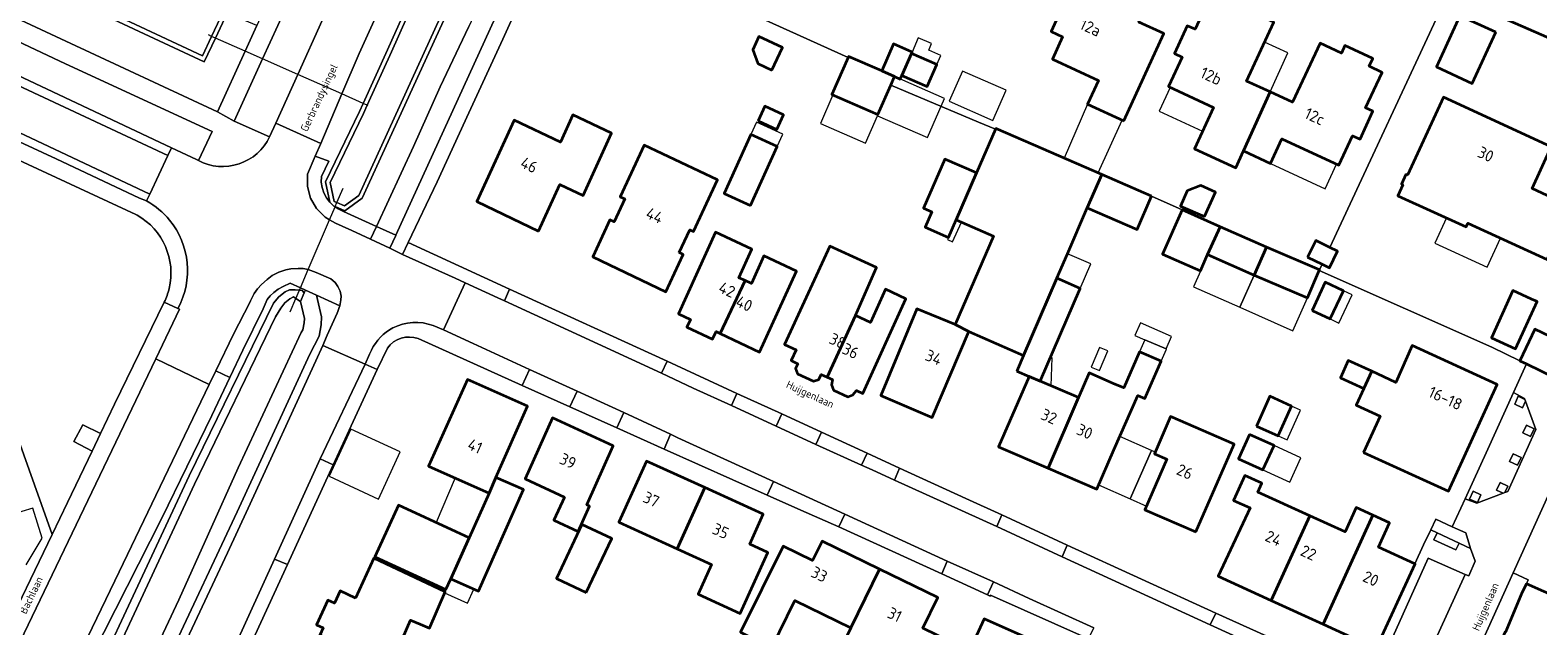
# Model space of a CAD drawing. Header units: metres. Extents: x 149984 to 156489, y 469398 to 478068.
# Tile 500 of 656: x 154006 to 154183, y 473408 to 473477. Entities that reach past the tile are written whole.
import ezdxf
from ezdxf.enums import TextEntityAlignment as Align

# ---------------------------------------------------------------- set-up
doc = ezdxf.new("R2010")
doc.units = ezdxf.units.M
doc.header["$LTSCALE"] = 0.75
for name, color, linetype, lineweight in [('B-WE-GR-BEPLANTING_CULTUUR_HEESTERS-GV', 252, 'Continuous', 18), ('B-WE-KW-KUNSTWERK_DUIKER-G', 6, 'Continuous', 18), ('B-WE-OG-BEBOUWING-GV', 6, 'Continuous', 35), ('B-WE-OG-BEBOUWING-T18', 1, 'Continuous', 18), ('B-WE-OG-BEBOUWING_LUIFEL-GV', 6, 'Continuous', 18), ('B-WE-OG-BEBOUWING_OVERBOUWING-GV', 6, 'Continuous', 18), ('B-WE-OG-TERREIN_BEGROEID-GV', 252, 'Continuous', 18), ('B-WE-OG-TERREIN_ERF-GV', 252, 'Continuous', 18), ('B-WE-OG-TERREIN_OEVER-GV', 252, 'Continuous', 18), ('B-WE-OG-TOPOGRAFIE-T18', 7, 'Continuous', 18), ('B-WE-OG-WATER-GV', 252, 'Continuous', 18), ('B-WE-OG-WATER_MEER-GV', 252, 'Continuous', 18), ('B-WE-VH-GESLOTENVERHARDING_ASFALT-GV', 252, 'Continuous', 18), ('B-WE-VH-OPENVERHARDING_BETONSTRAATSTEEN-GV', 252, 'Continuous', 18), ('B-WE-VH-OPENVERHARDING_STRAATBAKSTEEN-GV', 252, 'Continuous', 18), ('B-WE-VH-OPENVERHARDING_TEGEL-GV', 252, 'Continuous', 18)]:
    doc.layers.add(name, color=color, linetype=linetype, lineweight=lineweight)
doc.styles.add('NLCS-ISO-M500-T18', font='NLCS-ISO.ttf', dxfattribs={"height": 0.9})
doc.styles.add('NLCS-ISO-M750-T18', font='NLCS-ISO.ttf', dxfattribs={"height": 1.35})

msp = doc.modelspace()

# ---------------------------------------------------------------- linework, layer by layer
at = {"layer": 'B-WE-GR-BEPLANTING_CULTUUR_HEESTERS-GV', "flags": 128}
for points in [[(154181.549, 473434.043), (154181.481, 473434.231), (154180.703, 473434.594), (154180.28, 473433.688), (154181.185, 473433.266)], [(154182.564, 473430.809), (154181.658, 473431.232), (154181.235, 473430.326), (154182.14, 473429.904)], [(154181.02, 473427.45), (154180.114, 473427.873), (154179.691, 473426.967), (154180.596, 473426.545)], [(154178.936, 473423.251), (154179.132, 473423.325), (154179.492, 473424.094), (154178.586, 473424.517), (154178.163, 473423.611)], [(154176.333, 473423.06), (154175.427, 473423.483), (154175.004, 473422.577), (154175.909, 473422.155)], [(154175.085, 473416.792), (154174.502, 473417.067), (154173.762, 473417.416), (154173.391, 473416.615), (154170.827, 473417.813), (154171.187, 473418.629), (154170.455, 473418.974), (154169.616, 473417.232), (154168.597, 473415.012), (154168.641, 473414.992), (154164.05, 473405.097), (154164.048, 473405.098), (154162.398, 473401.502), (154166.607, 473399.603), (154168.726, 473400.682), (154169.047, 473400.839), (154169.828, 473402.457), (154169.406, 473402.645), (154165.142, 473404.546), (154170.162, 473415.673), (154174.491, 473413.752), (154174.89, 473413.575), (154175.638, 473415.299)], [(154173.981, 473396.196), (154174.429, 473395.989), (154176.115, 473400.107), (154179.175, 473407.037), (154179.221, 473407.017), (154181.17, 473411.666), (154181.648, 473412.668), (154181.865, 473413.124), (154180.12, 473413.961), (154173.133, 473398.581)]]:
    msp.add_lwpolyline(points, close=True, dxfattribs=at)
at = {"layer": 'B-WE-KW-KUNSTWERK_DUIKER-G', "flags": 128}
for points in [[(154027.655, 473476.714), (154027.286, 473476.877)], [(154028.104, 473476.515), (154027.655, 473476.714)], [(154031.585, 473474.977), (154028.104, 473476.515)], [(154033.621, 473474.077), (154031.585, 473474.977)], [(154037.744, 473472.255), (154033.621, 473474.077)], [(154042.919, 473469.968), (154037.744, 473472.255)], [(154045.413, 473468.865), (154042.919, 473469.968)], [(154045.87, 473468.663), (154045.413, 473468.865)], [(154045.993, 473468.609), (154045.87, 473468.663)], [(154042.336, 473457.256), (154043.056, 473458.938)], [(154041.482, 473455.263), (154042.124, 473456.761)], [(154042.124, 473456.761), (154042.139, 473456.797)], [(154042.139, 473456.797), (154042.336, 473457.256)], [(154038.981, 473449.425), (154041.482, 473455.263)], [(154038.064, 473447.282), (154038.981, 473449.425)], [(154036.857, 473444.465), (154037.536, 473446.05)], [(154037.536, 473446.05), (154037.945, 473447.004)], [(154037.945, 473447.004), (154038.064, 473447.282)]]:
    msp.add_lwpolyline(points, dxfattribs=at)
at = {"layer": 'B-WE-OG-BEBOUWING-GV', "flags": 128}
for points in [[(154134.496, 473466.846), (154139.168, 473477.036), (154136.259, 473478.37), (154139.031, 473484.415), (154135.958, 473485.823), (154136.375, 473486.732), (154133.157, 473488.208), (154132.741, 473487.299), (154132.304, 473487.499), (154130.379, 473483.299), (154129.015, 473483.924), (154125.973, 473477.289), (154127.336, 473476.663), (154126.128, 473474.027), (154131.518, 473471.556), (154130.251, 473468.792)], [(154191.636, 473473.349), (154194.11, 473478.928), (154184.441, 473483.216), (154183.054, 473480.092), (154179.937, 473481.476), (154178.797, 473478.909)], [(154151.645, 473470.211), (154148.884, 473471.465), (154152.052, 473478.384), (154148.337, 473480.085), (154148.743, 473480.96), (154145.51, 473482.46), (154145.097, 473481.569), (154144.761, 473481.723), (154142.846, 473477.54), (154141.938, 473477.96), (154140.433, 473474.7), (154141.341, 473474.281), (154139.748, 473470.831), (154145.013, 473468.4), (154142.779, 473463.561), (154147.6, 473461.335), (154148.509, 473463.305)], [(154178.053, 473477.207), (154173.873, 473479.128), (154171.117, 473473.131), (154175.297, 473471.21)], [(154093.282, 473472.766), (154094.511, 473475.42), (154091.77, 473476.69), (154091.045, 473475.125), (154091.629, 473473.532)], [(154107.642, 473472.005), (154108.32, 473471.71), (154108.501, 473472.125), (154109.637, 473474.725), (154109.701, 473474.872), (154107.525, 473475.822), (154106.144, 473472.66)], [(154148.509, 473463.305), (154151.669, 473461.846), (154152.994, 473464.715), (154159.666, 473461.633), (154161.264, 473465.092), (154162.172, 473464.673), (154163.681, 473467.941), (154162.813, 473468.352), (154164.761, 473472.498), (154163.235, 473473.215), (154163.651, 473474.113), (154160.388, 473475.624), (154159.98, 473474.744), (154157.483, 473475.917), (154154.247, 473469.03), (154151.645, 473470.211)], [(154107.21, 473471.017), (154107.642, 473472.005), (154106.144, 473472.66), (154102.254, 473474.358), (154102.201, 473474.237), (154100.313, 473469.913), (154105.701, 473467.56)], [(154109.637, 473474.725), (154108.501, 473472.125), (154111.465, 473470.829), (154112.602, 473473.43)], [(154167.717, 473460.455), (154167.535, 473460.539), (154167.016, 473459.413), (154167.198, 473459.33), (154166.611, 473458.058), (154174.596, 473454.407), (154174.81, 473454.87), (154184.071, 473450.597), (154186.92, 473456.772), (154182.316, 473458.896), (154184.57, 473463.781), (154171.94, 473469.608)], [(154065.951, 473453.936), (154068.45, 473459.39), (154071.17, 473458.097), (154074.502, 473465.37), (154069.985, 473467.513), (154068.524, 473464.345), (154063.104, 473466.917), (154058.719, 473457.374)], [(154091.676, 473466.815), (154093.867, 473465.823), (154094.645, 473467.541), (154092.454, 473468.533)], [(154090.756, 473456.934), (154093.906, 473463.824), (154090.823, 473465.234), (154087.673, 473458.344)], [(154117.246, 473460.725), (154114.857, 473455.261), (154119.255, 473453.339), (154114.734, 473442.997), (154116.338, 473442.162), (154122.763, 473439.385), (154126.657, 473448.403), (154127.9, 473451.28), (154130.214, 473456.638), (154131.906, 473460.555), (154123.92, 473464.006), (154119.521, 473465.929), (154119.484, 473465.844)], [(154082.431, 473451.414), (154083.663, 473454.084), (154084.117, 473453.875), (154086.903, 473459.913), (154078.319, 473463.986), (154075.529, 473457.939), (154076.046, 473457.7), (154074.805, 473455.011), (154074.289, 473455.25), (154072.291, 473450.919), (154080.87, 473446.838), (154082.884, 473451.206)], [(154114.857, 473455.261), (154117.246, 473460.725), (154113.53, 473462.349), (154111.019, 473456.604), (154112.005, 473456.172), (154111.22, 473454.376), (154113.949, 473453.183)], [(154137.75, 473458.031), (154131.906, 473460.555), (154130.214, 473456.638), (154136.058, 473454.115)], [(154143.945, 473455.617), (154145.22, 473458.485), (154143.517, 473459.243), (154141.933, 473458.634), (154141.145, 473456.862)], [(154145.771, 473454.438), (154141.35, 473456.405), (154139.049, 473451.23), (154143.471, 473449.264), (154144.319, 473451.173)], [(154087.224, 473441.945), (154090.15, 473448.132), (154089.41, 473448.471), (154090.934, 473451.809), (154086.695, 473453.788), (154082.339, 473444.256), (154083.759, 473443.584), (154083.333, 473442.68), (154086.317, 473441.268), (154086.743, 473442.172)], [(154149.754, 473448.776), (154151.205, 473452.042), (154145.771, 473454.438), (154144.319, 473451.173)], [(154156.032, 473450.881), (154157.735, 473450.038), (154158.574, 473449.623), (154159.533, 473451.56), (154158.645, 473451.999), (154156.991, 473452.818)], [(154090.15, 473448.132), (154087.224, 473441.945), (154091.841, 473439.761), (154096.175, 473449.237), (154092.343, 473451.031), (154090.891, 473447.792)], [(154099.766, 473436.832), (154103.081, 473444.042), (154105.513, 473449.67), (154100.059, 473452.175), (154094.773, 473440.667), (154096.111, 473440.053), (154095.521, 473438.784), (154096.324, 473438.415), (154096.057, 473437.833), (154096.288, 473437.21), (154098.159, 473436.349), (154098.783, 473436.58), (154099.05, 473437.161)], [(154149.754, 473448.776), (154156.026, 473446.1), (154157.398, 473449.313), (154157.429, 473449.386), (154151.205, 473452.042)], [(154121.968, 473437.545), (154123.427, 473436.914), (154124.691, 473436.373), (154129.38, 473447.227), (154126.657, 473448.403), (154122.763, 473439.385)], [(154156.54, 473444.652), (154158.667, 473443.647), (154160.228, 473446.95), (154158.101, 473447.955)], [(154103.081, 473444.042), (154099.766, 473436.832), (154100.391, 473436.545), (154100.25, 473435.928), (154100.49, 473435.3), (154102.171, 473434.527), (154102.767, 473434.771), (154103.18, 473435.263), (154103.944, 473434.912), (154108.98, 473446.012), (154106.577, 473447.128), (154104.813, 473443.238)], [(154182.263, 473445.977), (154180.075, 473446.972), (154177.548, 473441.42), (154180.379, 473440.132), (154182.906, 473445.684)], [(154114.734, 473442.997), (154110.25, 473444.844), (154106.059, 473434.674), (154112.038, 473432.124), (154116.338, 473442.162)], [(154181.66, 473438.384), (154183.335, 473437.57), (154184.424, 473437.04), (154188.693, 473435.072), (154202.981, 473428.484), (154208.764, 473425.818), (154209.67, 473425.4), (154222.103, 473419.667), (154228.423, 473416.753), (154235.833, 473413.337), (154236.095, 473413.906), (154239.935, 473412.156), (154240.701, 473414.083), (154241.233, 473416.988), (154238.144, 473418.349), (154229.063, 473422.536), (154228.071, 473420.372), (154224.65, 473421.958), (154225.067, 473422.866), (154190.467, 473438.768), (154186.214, 473440.722), (154182.625, 473442.467), (154180.891, 473438.758)], [(154162.583, 473428.003), (154172.531, 473423.497), (154178.233, 473435.996), (154168.288, 473440.554), (154166.362, 473436.231), (154163.544, 473437.524), (154162.614, 473435.499), (154161.721, 473433.553), (154164.539, 473432.26)], [(154129.202, 473434.44), (154125.648, 473426.18), (154131.323, 473423.738), (154133.349, 473428.335), (154136.15, 473434.691), (154136.968, 473434.334), (154138.876, 473438.701), (154136.341, 473439.808), (154134.491, 473435.569), (154133.264, 473436.104), (154130.442, 473437.334)], [(154163.544, 473437.524), (154160.793, 473438.787), (154159.863, 473436.762), (154162.614, 473435.499)], [(154125.648, 473426.18), (154129.202, 473434.44), (154124.691, 473436.373), (154123.427, 473436.914), (154119.814, 473428.69)], [(154060.965, 473425.114), (154064.67, 473433.458), (154057.643, 473436.582), (154053.078, 473426.421), (154060.149, 473423.276)], [(154150.03, 473431.114), (154152.574, 473429.971), (154154.138, 473433.45), (154151.594, 473434.594)], [(154068.996, 473422.81), (154067.746, 473420.094), (154070.6, 473418.781), (154071.932, 473421.739), (154071.588, 473421.899), (154074.694, 473428.792), (154067.596, 473432.096), (154064.371, 473424.939)], [(154142.943, 473418.737), (154147.417, 473429.001), (154139.986, 473432.239), (154138.082, 473427.871), (154139.545, 473427.233), (154136.963, 473421.311)], [(154149.209, 473430.13), (154147.919, 473427.285), (154150.8, 473425.979), (154152.09, 473428.825)], [(154082.178, 473416.764), (154085.429, 473423.907), (154078.582, 473427.026), (154075.338, 473419.878)], [(154057.827, 473418.046), (154055.677, 473413.252), (154058.906, 473411.804), (154064.182, 473423.685), (154060.965, 473425.114), (154060.149, 473423.276)], [(154151.753, 473410.706), (154156.277, 473420.626), (154150.215, 473423.388), (154150.682, 473424.417), (154148.671, 473425.332), (154147.343, 473422.41), (154149.294, 473421.554), (154145.536, 473413.542)], [(154082.178, 473416.764), (154086.221, 473414.924), (154084.636, 473411.442), (154089.564, 473409.198), (154092.812, 473416.336), (154090.685, 473417.304), (154092.277, 473420.787), (154085.429, 473423.907)], [(154055.677, 473413.252), (154057.827, 473418.046), (154056.314, 473418.743), (154049.565, 473421.85), (154046.783, 473415.803), (154055.092, 473411.981)], [(154156.277, 473420.626), (154151.753, 473410.706), (154157.833, 473407.933), (154163.649, 473420.682), (154161.696, 473421.571), (154160.407, 473418.744)], [(154071.527, 473411.629), (154074.518, 473417.964), (154071.031, 473419.611), (154068.039, 473413.276)], [(154163.649, 473420.682), (154157.833, 473407.933), (154164.048, 473405.098), (154164.05, 473405.097), (154168.641, 473414.992), (154168.597, 473415.012), (154164.329, 473416.957), (154165.619, 473419.786)], [(154102.536, 473407.524), (154105.879, 473414.371), (154099.158, 473417.652), (154098.028, 473415.376), (154094.585, 473417.057), (154089.589, 473406.99), (154093.283, 473405.186), (154095.986, 473410.722)], [(154044.522, 473410.984), (154042.703, 473411.818), (154042.041, 473410.374), (154041.252, 473410.735), (154039.94, 473407.872), (154040.729, 473407.51), (154040.339, 473406.658), (154040.476, 473406.594), (154048.537, 473402.835), (154050.97, 473408.418), (154052.066, 473407.94), (154053.163, 473407.462), (154055.025, 473411.735), (154046.656, 473415.639)], [(154109.855, 473396.103), (154111.861, 473400.024), (154113.379, 473403.1), (154113.134, 473403.221), (154114.391, 473405.779), (154110.948, 473407.479), (154112.699, 473411.041), (154105.879, 473414.371), (154102.536, 473407.524), (154100.747, 473403.86), (154099.972, 473402.273), (154102.757, 473400.914), (154104.193, 473400.982), (154105.358, 473401.771), (154107.094, 473405.326), (154109.363, 473404.233), (154108.184, 473401.859), (154106.217, 473397.918)], [(154176.115, 473400.107), (154186.999, 473395.3), (154190.06, 473402.231), (154184.93, 473404.496), (154187.414, 473410.122), (154181.648, 473412.668), (154181.17, 473411.666), (154179.221, 473407.017), (154179.175, 473407.037)], [(154111.861, 473400.024), (154109.855, 473396.103), (154109.489, 473395.386), (154114.18, 473393.308), (154117.281, 473400.312), (154119.924, 473399.108), (154123.151, 473406.338), (154118.134, 473408.577), (154115.223, 473402.19), (154113.379, 473403.1)]]:
    msp.add_lwpolyline(points, close=True, dxfattribs=at)
at = {"layer": 'B-WE-OG-BEBOUWING_LUIFEL-GV', "flags": 128}
for points in [[(154109.701, 473474.872), (154109.636, 473474.725), (154112.602, 473473.43), (154113.062, 473474.482), (154111.646, 473475.1), (154111.978, 473475.861), (154110.428, 473476.538)], [(154150.968, 473476.017), (154148.884, 473471.465), (154151.645, 473470.211), (154153.715, 473474.769)], [(154107.642, 473472.005), (154105.701, 473467.56), (154105.641, 473467.423), (154111.511, 473464.87), (154113.505, 473469.454)], [(154139.936, 473470.744), (154138.653, 473467.965), (154143.73, 473465.621), (154145.013, 473468.4)], [(154105.701, 473467.56), (154100.437, 473469.859), (154098.984, 473466.532), (154104.248, 473464.233), (154105.641, 473467.423)], [(154130.251, 473468.792), (154127.512, 473462.454), (154131.486, 473460.737), (154134.323, 473466.925)], [(154090.823, 473465.234), (154093.906, 473463.824), (154094.564, 473465.262), (154091.48, 473466.672)], [(154152.994, 473464.715), (154151.669, 473461.846), (154158.071, 473458.889), (154159.396, 473461.758)], [(154115.5, 473454.98), (154114.857, 473455.261), (154113.949, 473453.183), (154113.838, 473452.93), (154114.435, 473452.657)], [(154178.61, 473453.117), (154174.81, 473454.87), (154174.596, 473454.407), (154172.291, 473455.461), (154170.942, 473452.51), (154177.055, 473449.715)], [(154149.754, 473448.776), (154144.326, 473451.189), (154143.465, 473449.251), (154142.653, 473447.424), (154148.081, 473445.012)], [(154149.754, 473448.776), (154148.081, 473445.012), (154154.312, 473442.242), (154156.027, 473446.1)], [(154158.667, 473443.647), (154159.692, 473443.163), (154161.253, 473446.466), (154160.228, 473446.95)], [(154139.443, 473440.138), (154136.959, 473441.223), (154136.341, 473439.808), (154138.876, 473438.701), (154139.494, 473440.116)], [(154125.896, 473439.162), (154124.691, 473436.373), (154125.98, 473435.82), (154126.119, 473439.082)], [(154152.574, 473429.971), (154153.633, 473429.495), (154155.197, 473432.974), (154154.138, 473433.45)], [(154137.752, 473428.256), (154134.036, 473429.894), (154131.54, 473424.232), (154135.234, 473422.59)], [(154137.752, 473428.256), (154135.234, 473422.59), (154137.149, 473421.739), (154139.545, 473427.233), (154138.082, 473427.871), (154138.169, 473428.071)], [(154152.09, 473428.825), (154150.8, 473425.979), (154153.954, 473424.55), (154155.243, 473427.395)], [(154056.174, 473425.044), (154053.955, 473419.829), (154057.827, 473418.046), (154060.149, 473423.276)], [(154055.677, 473413.252), (154055.092, 473411.981), (154054.918, 473411.602), (154057.617, 473410.392), (154058.36, 473412.049)]]:
    msp.add_lwpolyline(points, close=True, dxfattribs=at)
at = {"layer": 'B-WE-OG-BEBOUWING_OVERBOUWING-GV', "flags": 128}
for points in [[(154114.057, 473469.114), (154119.172, 473466.879), (154120.714, 473470.407), (154115.598, 473472.642)], [(154129.38, 473447.227), (154130.623, 473450.105), (154127.9, 473451.28), (154126.658, 473448.403)], [(154136.959, 473441.223), (154139.443, 473440.138), (154140.087, 473441.612), (154136.444, 473443.203), (154135.8, 473441.729)], [(154130.676, 473438.022), (154131.659, 473437.601), (154132.644, 473439.9), (154131.661, 473440.321)], [(154041.422, 473425.247), (154047.205, 473422.57), (154049.756, 473428.083), (154043.974, 473430.759)]]:
    msp.add_lwpolyline(points, close=True, dxfattribs=at)
msp.add_lwpolyline([(154005.948, 473414.867), (154007.82, 473417.99), (154006.728, 473421.518), (154004.138, 473420.717)], dxfattribs=at)
at = {"layer": 'B-WE-OG-TERREIN_BEGROEID-GV', "flags": 128}
for points in [[(154000, 473478.44), (153954.052, 473500), (153939.82, 473506.68), (153911.029, 473520.106), (153909.477, 473516.93), (153923.375, 473510.41), (153931.271, 473506.663), (153937.38, 473503.796), (153945.479, 473500), (153953.93, 473496.039), (153954.016, 473496.001), (154000, 473474.457), (154022.968, 473463.686), (154025.879, 473462.321), (154026.109, 473462.189), (154027.715, 473465.598), (154010.546, 473473.495)], [(153962.153, 473503.968), (153936.567, 473516.014), (153935.841, 473514.4), (153936.202, 473514.217), (153937.587, 473513.517), (153939.6, 473512.626), (153938.347, 473510.044), (153939.64, 473509.41), (153959.71, 473500), (154000, 473481.102), (154010.584, 473476.135), (154028.362, 473467.886), (154031.585, 473474.977), (154032.955, 473477.992), (154029.492, 473479.439), (154028.104, 473476.515), (154026.787, 473473.741), (153993.81, 473489.141)], [(154030.3, 473466.801), (154034.443, 473464.965), (154035.181, 473466.565), (154037.744, 473472.255), (154046.299, 473491.243), (154042.22, 473493.081), (154035.399, 473477.973), (154033.621, 473474.077)]]:
    msp.add_lwpolyline(points, close=True, dxfattribs=at)
for points in [[(154055.799, 473498.608), (154044.953, 473474.71), (154042.919, 473469.968), (154040.442, 473464.191), (154039.782, 473462.675), (154041.39, 473462.11), (154040.513, 473460.297), (154040.509, 473459.651), (154040.61, 473459.013), (154040.815, 473458.401), (154041.116, 473457.829), (154041.507, 473457.315), (154041.006, 473459.683), (154044.978, 473467.913), (154045.413, 473468.865), (154048.274, 473475.126), (154052.006, 473483.518)], [(154056.344, 473481.891), (154045.289, 473457.761), (154043.271, 473456.313), (154042.139, 473456.797), (154041.989, 473456.861), (154042.124, 473456.761), (154042.195, 473456.708), (154042.411, 473456.568), (154042.635, 473456.443), (154042.867, 473456.333), (154043.106, 473456.238), (154046.955, 473454.484), (154051.3, 473463.82), (154054.43, 473470.79), (154057.77, 473477.86)], [(154018.952, 473455.782), (154018.776, 473455.863), (154002.867, 473463.222), (154000, 473464.568), (153995.872, 473466.505), (153992.652, 473462.497), (153987.829, 473459.296), (153989.107, 473457.367), (153998.36, 473448.138), (154008.977, 473418.446), (154010.763, 473422.169), (154013.653, 473428.194), (154011.536, 473429.299), (154012.559, 473431.259), (154014.644, 473430.259), (154016.28, 473433.67), (154022.117, 473445.626)], [(154008.131, 473389.114), (154025.023, 473425.277), (154034.921, 473445.485), (154035.531, 473446.244), (154036.266, 473446.827), (154036.79, 473447.06), (154037.46, 473447.07), (154037.945, 473447.004), (154038.27, 473446.96), (154038.51, 473446.69), (154038.516, 473446.684), (154038.664, 473447.01), (154038.064, 473447.282), (154036.87, 473447.823), (154036.046, 473447.444), (154035.466, 473447.135), (154034.95, 473446.737), (154034.515, 473446.365), (154034.18, 473445.921), (154033.7, 473444.83), (154031.32, 473440.01), (154029.791, 473436.801), (154027.68, 473432.37), (154021.81, 473420.33), (154008.26, 473393.57)], [(154015.099, 473388.017), (154030.638, 473421.063), (154039.169, 473439.519), (154040.238, 473441.617), (154040.503, 473442.957), (154040.539, 473443.9), (154039.932, 473446.435), (154038.664, 473447.01), (154038.516, 473446.684), (154038.07, 473445.7), (154038.53, 473443.71), (154038.51, 473443.19), (154038.35, 473442.38), (154038.15, 473442.07), (154030.78, 473426.23), (154023.8, 473410.8), (154019.89, 473402.39)], [(154042.662, 473445.197), (154039.932, 473446.435), (154040.539, 473443.9), (154040.503, 473442.957), (154040.238, 473441.617), (154039.169, 473439.519), (154030.638, 473421.063), (154015.099, 473388.017), (154016.023, 473387.579), (154016.508, 473388.61), (154029.518, 473416.271), (154031.95, 473421.49), (154039.85, 473438.743), (154040.7, 473440.541)], [(154040.7, 473440.541), (154041.177, 473441.745), (154042.355, 473444.319)], [(154000, 473376.178), (154007.368, 473391.691), (154008.26, 473393.57), (154021.81, 473420.33), (154027.68, 473432.37), (154029.791, 473436.801), (154028.146, 473437.573), (154027.379, 473435.977), (154016.84, 473414.04), (154010.01, 473399.9), (154000.002, 473379.084)]]:
    msp.add_lwpolyline(points, dxfattribs=at)
at = {"layer": 'B-WE-OG-TERREIN_BEGROEID-GV'}
for points in [[(154022.685, 473447.221, 0.3339709), (154018.952, 473455.782)], [(154022.117, 473445.626, 0.0267631), (154022.435, 473446.381)], [(154022.435, 473446.381, 0.0288504), (154022.685, 473447.221)], [(154042.355, 473444.319, 0.0697142), (154042.662, 473445.197)]]:
    msp.add_lwpolyline(points, format="xyb", dxfattribs=at)
at = {"layer": 'B-WE-OG-TERREIN_ERF-GV', "flags": 128}
for points in [[(154164.048, 473405.098), (154157.833, 473407.933), (154151.753, 473410.706), (154145.536, 473413.542), (154149.294, 473421.554), (154147.343, 473422.41), (154148.671, 473425.332), (154150.682, 473424.417), (154150.215, 473423.388), (154156.277, 473420.626), (154160.407, 473418.744), (154161.696, 473421.571), (154163.649, 473420.682), (154165.619, 473419.786), (154164.329, 473416.957), (154168.597, 473415.012), (154169.616, 473417.232), (154170.455, 473418.974), (154171.027, 473420.203), (154172.957, 473419.316), (154174.462, 473422.595), (154177.129, 473428.405), (154180.139, 473435.033), (154181.66, 473438.384), (154180.891, 473438.758), (154177.585, 473440.365), (154157.398, 473449.313), (154156.026, 473446.1), (154149.754, 473448.776), (154144.319, 473451.173), (154143.471, 473449.264), (154139.049, 473451.23), (154141.35, 473456.405), (154137.75, 473458.031), (154136.058, 473454.115), (154130.214, 473456.638), (154127.9, 473451.28), (154126.657, 473448.403), (154129.38, 473447.227), (154124.691, 473436.373), (154129.202, 473434.44), (154130.442, 473437.334), (154133.264, 473436.104), (154134.491, 473435.569), (154136.341, 473439.808), (154138.876, 473438.701), (154136.968, 473434.334), (154136.15, 473434.691), (154133.349, 473428.335), (154131.323, 473423.738), (154125.648, 473426.18), (154119.814, 473428.69), (154123.427, 473436.914), (154121.968, 473437.545), (154122.763, 473439.385), (154116.338, 473442.162), (154112.038, 473432.124), (154106.059, 473434.674), (154110.25, 473444.844), (154114.734, 473442.997), (154119.255, 473453.339), (154114.857, 473455.261), (154113.949, 473453.183), (154111.22, 473454.376), (154112.005, 473456.172), (154111.019, 473456.604), (154113.53, 473462.349), (154117.246, 473460.725), (154119.484, 473465.844), (154117.478, 473466.689), (154107.21, 473471.017), (154105.701, 473467.56), (154100.313, 473469.913), (154102.201, 473474.237), (154068.041, 473489.681)], [(154068.041, 473489.681), (154102.201, 473474.237), (154102.254, 473474.358), (154106.144, 473472.66), (154107.525, 473475.822), (154109.701, 473474.872), (154109.637, 473474.725), (154112.602, 473473.43), (154111.465, 473470.829), (154108.501, 473472.125), (154108.32, 473471.71), (154107.642, 473472.005), (154107.21, 473471.017), (154117.478, 473466.689), (154119.484, 473465.844), (154119.521, 473465.929), (154123.92, 473464.006), (154131.906, 473460.555), (154137.75, 473458.031), (154141.35, 473456.405), (154145.771, 473454.438), (154151.205, 473452.042), (154157.429, 473449.386), (154157.735, 473450.038), (154156.032, 473450.881), (154156.991, 473452.818), (154158.645, 473451.999), (154172.396, 473481.626)], [(154064.74, 473482.92), (154061.78, 473476.37), (154057.78, 473467.77), (154054.06, 473459.71), (154050.687, 473452.584), (154062.543, 473447.116), (154080.997, 473438.69), (154089.184, 473434.92), (154094.437, 473432.555), (154099.093, 473430.411), (154104.458, 473427.942), (154108.239, 473426.187), (154116.007, 473422.657), (154120.217, 473420.744), (154127.869, 473417.179), (154145.259, 473409.235), (154162.398, 473401.502)], [(154178.797, 473478.909), (154177.918, 473479.594), (154174.397, 473481.123), (154172.396, 473481.626), (154158.645, 473451.999), (154159.533, 473451.56), (154158.574, 473449.623), (154157.735, 473450.038), (154157.429, 473449.386), (154157.398, 473449.313), (154177.585, 473440.365), (154180.891, 473438.758), (154182.625, 473442.467), (154186.214, 473440.722)], [(154152.052, 473478.384), (154148.884, 473471.465), (154151.645, 473470.211), (154154.247, 473469.03), (154157.483, 473475.917), (154159.98, 473474.744), (154160.388, 473475.624), (154163.651, 473474.113), (154163.235, 473473.215), (154164.761, 473472.498), (154162.813, 473468.352), (154163.681, 473467.941), (154162.172, 473464.673), (154161.264, 473465.092), (154159.666, 473461.633), (154152.994, 473464.715), (154151.669, 473461.846), (154148.509, 473463.305), (154147.6, 473461.335), (154142.779, 473463.561), (154145.013, 473468.4), (154139.748, 473470.831), (154141.341, 473474.281), (154140.433, 473474.7), (154141.938, 473477.96)], [(154191.636, 473473.349), (154178.797, 473478.909)], [(154130.352, 473406.202), (154118.88, 473411.317), (154118.84, 473411.198), (154118.548, 473411.381), (154113.174, 473413.82), (154101.112, 473419.308), (154096.676, 473421.275), (154092.715, 473423.032), (154080.653, 473428.429), (154075.124, 473430.888), (154069.626, 473433.352), (154064.018, 473435.864), (154051.859, 473441.349)], [(154048.24, 473440.247), (154047.049, 473437.725), (154041.914, 473426.575), (154036.543, 473414.912), (154031.861, 473404.745), (154026.809, 473393.775), (154022.15, 473383.662)], [(154186.814, 473428.749), (154180.12, 473413.961), (154181.865, 473413.124), (154181.648, 473412.668), (154187.414, 473410.122)], [(154089.589, 473406.99), (154094.585, 473417.057), (154098.028, 473415.376), (154099.158, 473417.652), (154105.879, 473414.371), (154112.699, 473411.041), (154110.948, 473407.479)], [(154102.536, 473407.524), (154095.986, 473410.722), (154093.283, 473405.186)], [(154115.223, 473402.19), (154118.134, 473408.577), (154123.151, 473406.338)]]:
    msp.add_lwpolyline(points, dxfattribs=at)
for points in [[(154130.251, 473468.792), (154131.518, 473471.556), (154126.128, 473474.027), (154127.336, 473476.663), (154125.973, 473477.289), (154129.015, 473483.924), (154130.379, 473483.299), (154132.304, 473487.499), (154132.741, 473487.299), (154133.157, 473488.208), (154136.375, 473486.732), (154135.958, 473485.823), (154139.031, 473484.415), (154136.259, 473478.37), (154139.168, 473477.036), (154134.496, 473466.846)], [(154178.053, 473477.207), (154175.297, 473471.21), (154171.117, 473473.131), (154173.873, 473479.128)], [(154093.282, 473472.766), (154091.629, 473473.532), (154091.045, 473475.125), (154091.77, 473476.69), (154094.511, 473475.42)], [(154174.81, 473454.87), (154174.596, 473454.407), (154166.611, 473458.058), (154167.198, 473459.33), (154167.016, 473459.413), (154167.535, 473460.539), (154167.717, 473460.455), (154171.94, 473469.608), (154184.57, 473463.781), (154182.316, 473458.896), (154186.92, 473456.772), (154184.071, 473450.597)], [(154065.951, 473453.936), (154058.719, 473457.374), (154063.104, 473466.917), (154068.524, 473464.345), (154069.985, 473467.513), (154074.502, 473465.37), (154071.17, 473458.097), (154068.45, 473459.39)], [(154091.676, 473466.815), (154092.454, 473468.533), (154094.645, 473467.541), (154093.867, 473465.823)], [(154090.823, 473465.234), (154093.906, 473463.824), (154090.756, 473456.934), (154087.673, 473458.344)], [(154082.431, 473451.414), (154082.884, 473451.206), (154080.87, 473446.838), (154072.291, 473450.919), (154074.289, 473455.25), (154074.805, 473455.011), (154076.046, 473457.7), (154075.529, 473457.939), (154078.319, 473463.986), (154086.903, 473459.913), (154084.117, 473453.875), (154083.663, 473454.084)], [(154143.945, 473455.617), (154141.145, 473456.862), (154141.933, 473458.634), (154143.517, 473459.243), (154145.22, 473458.485)], [(153987.847, 473436.95), (153990.02, 473430.445), (153992.198, 473423.923), (153994.375, 473417.404), (153996.59, 473410.773), (153997.702, 473407.444), (153998.146, 473406.561), (153998.971, 473406.159), (153999.67, 473406.116), (154000.605, 473406.354), (154002.351, 473406.919), (154002.94, 473405.859), (154008.977, 473418.446), (153998.36, 473448.138), (153989.107, 473457.367), (153982.48, 473453.018), (153983.456, 473450.096), (153985.667, 473443.477), (153986.511, 473440.951), (153989.564, 473441.982), (153990.821, 473438.094)], [(154089.41, 473448.471), (154090.15, 473448.132), (154090.891, 473447.792), (154092.343, 473451.031), (154096.175, 473449.237), (154091.841, 473439.761), (154087.224, 473441.945), (154086.743, 473442.172), (154086.317, 473441.268), (154083.333, 473442.68), (154083.759, 473443.584), (154082.339, 473444.256), (154086.695, 473453.788), (154090.934, 473451.809)], [(154103.081, 473444.042), (154104.813, 473443.238), (154106.577, 473447.128), (154108.98, 473446.012), (154103.944, 473434.912), (154103.18, 473435.263), (154102.767, 473434.771), (154102.171, 473434.527), (154100.49, 473435.3), (154100.25, 473435.928), (154100.391, 473436.545), (154099.766, 473436.832), (154099.05, 473437.161), (154098.783, 473436.58), (154098.159, 473436.349), (154096.288, 473437.21), (154096.057, 473437.833), (154096.324, 473438.415), (154095.521, 473438.784), (154096.111, 473440.053), (154094.773, 473440.667), (154100.059, 473452.175), (154105.513, 473449.67)], [(154160.228, 473446.95), (154158.667, 473443.647), (154156.54, 473444.652), (154158.101, 473447.955)], [(154182.263, 473445.977), (154182.906, 473445.684), (154180.379, 473440.132), (154177.548, 473441.42), (154180.075, 473446.972)], [(154162.614, 473435.499), (154159.863, 473436.762), (154160.793, 473438.787), (154163.544, 473437.524), (154166.362, 473436.231), (154168.288, 473440.554), (154178.233, 473435.996), (154172.531, 473423.497), (154162.583, 473428.003), (154164.539, 473432.26), (154161.721, 473433.553)], [(154060.965, 473425.114), (154064.182, 473423.685), (154058.906, 473411.804), (154055.677, 473413.252), (154055.092, 473411.981), (154046.783, 473415.803), (154049.565, 473421.85), (154056.314, 473418.743), (154057.827, 473418.046), (154060.149, 473423.276), (154053.078, 473426.421), (154057.643, 473436.582), (154064.67, 473433.458)], [(154152.574, 473429.971), (154150.03, 473431.114), (154151.594, 473434.594), (154154.138, 473433.45)], [(154068.996, 473422.81), (154064.371, 473424.939), (154067.596, 473432.096), (154074.694, 473428.792), (154071.588, 473421.899), (154071.932, 473421.739), (154070.6, 473418.781), (154067.746, 473420.094)], [(154139.545, 473427.233), (154138.082, 473427.871), (154139.986, 473432.239), (154147.417, 473429.001), (154142.943, 473418.737), (154136.963, 473421.311)], [(154150.8, 473425.979), (154147.919, 473427.285), (154149.209, 473430.13), (154152.09, 473428.825)], [(154085.429, 473423.907), (154092.277, 473420.787), (154090.685, 473417.304), (154092.812, 473416.336), (154089.564, 473409.198), (154084.636, 473411.442), (154086.221, 473414.924), (154082.178, 473416.764), (154075.338, 473419.878), (154078.582, 473427.026)], [(154071.527, 473411.629), (154068.039, 473413.276), (154071.031, 473419.611), (154074.518, 473417.964)], [(154042.041, 473410.374), (154042.703, 473411.818), (154044.522, 473410.984), (154046.656, 473415.639), (154055.025, 473411.735), (154053.163, 473407.462), (154052.066, 473407.94), (154050.97, 473408.418), (154048.537, 473402.835), (154051.948, 473401.244), (154050.892, 473398.98), (154046.749, 473400.911), (154045.393, 473398.002), (154038.062, 473401.419), (154040.476, 473406.594), (154040.339, 473406.658), (154040.729, 473407.51), (154039.94, 473407.872), (154041.252, 473410.735)]]:
    msp.add_lwpolyline(points, close=True, dxfattribs=at)
at = {"layer": 'B-WE-OG-TERREIN_ERF-GV'}
msp.add_lwpolyline([(154051.859, 473441.349, 0.3310464), (154048.24, 473440.247)], format="xyb", dxfattribs=at)
at = {"layer": 'B-WE-OG-TERREIN_OEVER-GV', "flags": 128}
for points in [[(153993.81, 473489.141), (154026.787, 473473.741), (154028.104, 473476.515), (154029.492, 473479.439), (154029.04, 473479.67), (154027.655, 473476.714), (154026.59, 473474.44), (154000, 473486.876)], [(154052.006, 473483.518), (154048.274, 473475.126), (154045.413, 473468.865), (154044.978, 473467.913), (154041.006, 473459.683), (154041.507, 473457.315)], [(154055.89, 473482.1), (154044.89, 473458.09), (154043.208, 473456.883), (154042.336, 473457.256), (154042, 473457.4), (154041.53, 473459.62), (154045.43, 473467.7), (154045.87, 473468.663), (154048.73, 473474.92), (154052.46, 473483.31)], [(154041.989, 473456.861), (154042.139, 473456.797), (154043.271, 473456.313), (154045.289, 473457.761), (154056.344, 473481.891)], [(154000.284, 473369.899), (154009.404, 473389.45), (154025.662, 473424.302), (154035.16, 473443.89), (154035.75, 473444.92), (154036.24, 473445.53), (154036.82, 473445.99), (154037.26, 473446.23), (154037.536, 473446.05), (154038.07, 473445.7), (154038.516, 473446.684), (154038.51, 473446.69), (154038.27, 473446.96), (154037.945, 473447.004), (154037.46, 473447.07), (154036.79, 473447.06), (154036.266, 473446.827), (154035.531, 473446.244), (154034.921, 473445.485), (154025.023, 473425.277), (154008.131, 473389.114), (153999.438, 473371.102)]]:
    msp.add_lwpolyline(points, dxfattribs=at)
at = {"layer": 'B-WE-OG-TERREIN_OEVER-GV'}
msp.add_lwpolyline([(154041.507, 473457.315, 0.0406259), (154041.989, 473456.861)], format="xyb", dxfattribs=at)
at = {"layer": 'B-WE-OG-WATER-GV', "flags": 128}
for points in [[(154052.46, 473483.31), (154048.73, 473474.92), (154045.87, 473468.663), (154045.43, 473467.7), (154041.53, 473459.62), (154042, 473457.4), (154042.336, 473457.256), (154043.208, 473456.883), (154044.89, 473458.09), (154055.89, 473482.1)], [(154019.89, 473402.39), (154023.8, 473410.8), (154030.78, 473426.23), (154038.15, 473442.07), (154038.35, 473442.38), (154038.51, 473443.19), (154038.53, 473443.71), (154038.07, 473445.7), (154037.536, 473446.05), (154037.26, 473446.23), (154036.82, 473445.99), (154036.24, 473445.53), (154035.75, 473444.92), (154035.16, 473443.89), (154025.662, 473424.302), (154009.404, 473389.45)]]:
    msp.add_lwpolyline(points, dxfattribs=at)
at = {"layer": 'B-WE-OG-WATER_MEER-GV', "flags": 128}
msp.add_lwpolyline([(154000, 473486.876), (154026.59, 473474.44), (154027.655, 473476.714), (154029.04, 473479.67), (154000, 473493.521)], dxfattribs=at)
at = {"layer": 'B-WE-VH-GESLOTENVERHARDING_ASFALT-GV', "flags": 128}
msp.add_lwpolyline([(154000.002, 473379.084), (154010.01, 473399.9), (154016.84, 473414.04), (154027.379, 473435.977), (154021.127, 473438.989), (154002.88, 473401.05)], dxfattribs=at)
at = {"layer": 'B-WE-VH-OPENVERHARDING_BETONSTRAATSTEEN-GV', "flags": 128}
for points in [[(154046.704, 473492.905), (154046.994, 473492.777), (154046.299, 473491.243), (154037.744, 473472.255), (154035.181, 473466.565), (154040.442, 473464.191), (154042.919, 473469.968), (154044.953, 473474.71), (154055.799, 473498.608)], [(154053.61, 473442.866), (154054.807, 473442.393), (154057.342, 473447.863), (154056.187, 473448.413), (154050.032, 473451.199), (154048.533, 473451.935), (154046.286, 473452.983), (154044.072, 473453.979), (154042.959, 473454.497), (154042.177, 473454.856), (154041.482, 473455.263), (154040.957, 473455.571), (154039.961, 473456.574), (154039.253, 473457.799), (154038.881, 473459.163), (154038.87, 473460.577), (154039.782, 473462.675), (154040.442, 473464.191), (154035.181, 473466.565), (154034.443, 473464.965)], [(154026.109, 473462.189), (154025.879, 473462.321), (154022.968, 473463.686), (154022.531, 473462.756), (154020.408, 473458.233), (154020.04, 473457.449)], [(154023.722, 473444.926), (154023.705, 473444.887), (154023.916, 473444.789), (154021.127, 473438.989), (154027.379, 473435.977), (154028.146, 473437.573), (154030.205, 473441.86), (154032.143, 473445.578), (154032.231, 473445.781), (154032.654, 473446.618), (154033.016, 473447.152), (154033.487, 473447.687), (154034.154, 473448.276), (154034.747, 473448.729), (154035.536, 473449.133), (154036.338, 473449.404), (154036.931, 473449.504), (154037.788, 473449.545), (154038.368, 473449.545), (154038.975, 473449.427), (154038.981, 473449.425), (154039.89, 473449.083), (154041.621, 473448.34), (154042.129, 473447.896), (154042.446, 473447.433), (154042.709, 473446.89), (154042.817, 473446.31), (154042.808, 473445.865), (154042.662, 473445.197)], [(154042.355, 473444.319), (154041.177, 473441.745)], [(154041.177, 473441.745), (154040.7, 473440.541), (154045.636, 473438.352), (154046.146, 473439.523), (154046.378, 473439.999)], [(154183.335, 473437.57), (154181.66, 473438.384), (154180.139, 473435.033), (154181.437, 473434.351), (154181.481, 473434.231), (154181.549, 473434.043), (154182.76, 473430.71), (154179.464, 473423.452), (154179.132, 473423.325), (154178.936, 473423.251), (154175.863, 473422.079), (154174.462, 473422.595), (154172.957, 473419.316), (154174.545, 473418.606), (154175.085, 473416.792), (154175.638, 473415.299), (154174.89, 473413.575), (154174.491, 473413.752), (154169.406, 473402.645)], [(154173.133, 473398.581), (154180.12, 473413.961), (154186.814, 473428.749)]]:
    msp.add_lwpolyline(points, dxfattribs=at)
for points in [[(154000, 473474.457), (153954.016, 473496.001), (153953.552, 473495.042), (154022.531, 473462.756), (154022.968, 473463.686)], [(153953.552, 473495.042), (153951.487, 473490.772), (154020.408, 473458.233), (154022.531, 473462.756)], [(153951.031, 473489.83), (153951.042, 473489.825), (153977.356, 473477.456), (153984.775, 473473.949), (154000, 473466.793), (154005.175, 473464.361), (154009.468, 473462.365), (154019.219, 473457.79), (154020.04, 473457.449), (154020.408, 473458.233), (153951.487, 473490.772)], [(154046.955, 473454.484), (154046.286, 473452.983), (154048.533, 473451.935), (154049.223, 473453.406), (154049.24, 473453.443)], [(154062.543, 473447.116), (154061.953, 473445.758), (154080.335, 473437.297), (154080.997, 473438.69)], [(154064.018, 473435.864), (154069.626, 473433.352), (154070.464, 473435.187), (154064.902, 473437.752)], [(154089.184, 473434.92), (154088.536, 473433.54), (154093.782, 473431.087), (154094.437, 473432.555)], [(154181.481, 473434.231), (154181.437, 473434.351), (154180.139, 473435.033), (154177.129, 473428.405), (154174.462, 473422.595), (154175.863, 473422.079), (154178.936, 473423.251), (154178.163, 473423.611), (154178.586, 473424.517), (154179.492, 473424.094), (154179.132, 473423.325), (154179.464, 473423.452), (154182.76, 473430.71), (154181.549, 473434.043), (154181.185, 473433.266), (154180.28, 473433.688), (154180.703, 473434.594)], [(154075.124, 473430.888), (154080.653, 473428.429), (154081.396, 473430.155), (154075.948, 473432.687)], [(154099.093, 473430.411), (154098.44, 473428.954), (154103.782, 473426.526), (154104.458, 473427.942)], [(154182.564, 473430.809), (154182.14, 473429.904), (154181.235, 473430.326), (154181.658, 473431.232)], [(154041.914, 473426.575), (154040.362, 473427.274), (154035.034, 473415.54), (154036.543, 473414.912)], [(154181.02, 473427.45), (154180.596, 473426.545), (154179.691, 473426.967), (154180.114, 473427.873)], [(154093.476, 473424.621), (154092.715, 473423.032), (154096.676, 473421.275), (154101.112, 473419.308), (154101.815, 473420.801)], [(154108.239, 473426.187), (154107.623, 473424.783), (154119.64, 473419.345), (154120.217, 473420.744), (154116.007, 473422.657)], [(154176.333, 473423.06), (154175.909, 473422.155), (154175.004, 473422.577), (154175.427, 473423.483)], [(154175.085, 473416.792), (154174.545, 473418.606), (154172.957, 473419.316), (154171.027, 473420.203), (154170.455, 473418.974), (154171.187, 473418.629), (154173.762, 473417.416), (154174.502, 473417.067)], [(154173.762, 473417.416), (154171.187, 473418.629), (154170.827, 473417.813), (154173.391, 473416.615)], [(154127.267, 473415.812), (154144.628, 473407.858), (154145.259, 473409.235), (154127.869, 473417.179)], [(154174.491, 473413.752), (154170.162, 473415.673), (154165.142, 473404.546), (154169.406, 473402.645)], [(154119.22, 473412.883), (154113.82, 473415.305), (154113.174, 473413.82), (154118.548, 473411.381)]]:
    msp.add_lwpolyline(points, close=True, dxfattribs=at)
at = {"layer": 'B-WE-VH-OPENVERHARDING_BETONSTRAATSTEEN-GV'}
for points in [[(154034.443, 473464.965, -0.4288286), (154026.109, 473462.189)], [(154020.04, 473457.449, -0.0980953), (154022.719, 473455.214)], [(154022.719, 473455.214, -0.3066718), (154023.722, 473444.926)], [(154042.662, 473445.197, -0.0697142), (154042.355, 473444.319)], [(154046.378, 473439.999, -0.161607), (154048.891, 473442.591)], [(154048.891, 473442.591, -0.2150861), (154053.61, 473442.866)]]:
    msp.add_lwpolyline(points, format="xyb", dxfattribs=at)
at = {"layer": 'B-WE-VH-OPENVERHARDING_STRAATBAKSTEEN-GV', "flags": 128}
msp.add_lwpolyline([(154152.591, 473404.221), (154144.628, 473407.858), (154127.267, 473415.812), (154119.64, 473419.345), (154107.623, 473424.783), (154105.029, 473425.984), (154103.782, 473426.526), (154098.44, 473428.954), (154093.782, 473431.087), (154088.536, 473433.54), (154084.079, 473435.536), (154080.335, 473437.297), (154061.953, 473445.758), (154061.185, 473446.129), (154057.342, 473447.863), (154054.807, 473442.393), (154058.284, 473440.766), (154064.902, 473437.752), (154070.464, 473435.187), (154075.948, 473432.687), (154081.396, 473430.155), (154082.259, 473429.74), (154093.476, 473424.621), (154101.815, 473420.801), (154113.82, 473415.305), (154119.22, 473412.883), (154123.416, 473410.958), (154130.993, 473407.512)], dxfattribs=at)
msp.add_lwpolyline([(154045.636, 473438.352), (154040.7, 473440.541), (154039.85, 473438.743), (154031.95, 473421.49), (154029.518, 473416.271), (154016.508, 473388.61), (154021.646, 473386.242), (154025.4, 473394.455), (154030.417, 473405.432), (154035.034, 473415.54), (154040.362, 473427.274)], close=True, dxfattribs=at)
at = {"layer": 'B-WE-VH-OPENVERHARDING_TEGEL-GV', "flags": 128}
for points in [[(153959.71, 473500), (153939.64, 473509.41), (153938.347, 473510.044), (153936.38, 473511.008), (153934.412, 473511.972), (153920.155, 473518.675), (153918.12, 473519.632), (153912.13, 473522.448), (153911.029, 473520.106), (153939.82, 473506.68), (153954.052, 473500), (154000, 473478.44), (154010.546, 473473.495), (154027.715, 473465.598), (154026.109, 473462.189)], [(154077.633, 473514.874), (154077.23, 473514.32), (154076.69, 473513.15), (154075.82, 473511.15), (154072.64, 473504.03), (154070.745, 473500), (154066.4, 473490.76), (154061.55, 473480.33), (154049.24, 473453.443), (154049.223, 473453.406), (154048.533, 473451.935), (154050.032, 473451.199), (154050.687, 473452.584), (154054.06, 473459.71), (154057.78, 473467.77), (154061.78, 473476.37), (154064.74, 473482.92), (154067.28, 473488.15), (154068.041, 473489.681), (154068.748, 473491.104), (154070.77, 473495.52), (154072.857, 473500), (154078.18, 473511.381)], [(154045.99, 473507.153), (154044.312, 473503.004), (154042.969, 473500), (154042.638, 473499.259), (154035.056, 473482.607), (154032.955, 473477.992), (154031.585, 473474.977), (154028.362, 473467.886), (154030.3, 473466.801), (154033.621, 473474.077), (154035.399, 473477.973), (154042.22, 473493.081), (154046.299, 473491.243), (154046.994, 473492.777), (154046.704, 473492.905), (154042.716, 473494.669), (154044.133, 473497.876), (154048.112, 473506.938)], [(154034.443, 473464.965), (154030.3, 473466.801), (154028.362, 473467.886), (154010.584, 473476.135), (154000, 473481.102), (153959.71, 473500)], [(153943.736, 473490.955), (153953.05, 473486.74), (153987.281, 473470.537), (153993.661, 473467.543), (153994.317, 473467.235), (153995.872, 473466.505), (154000, 473464.568), (154002.867, 473463.222), (154018.776, 473455.863), (154018.952, 473455.782)], [(154020.04, 473457.449), (154019.219, 473457.79), (154009.468, 473462.365), (154005.175, 473464.361), (154000, 473466.793)], [(154041.507, 473457.315), (154041.116, 473457.829), (154040.815, 473458.401), (154040.61, 473459.013), (154040.509, 473459.651), (154040.513, 473460.297), (154041.39, 473462.11), (154039.782, 473462.675), (154038.87, 473460.577), (154038.881, 473459.163), (154039.253, 473457.799), (154039.961, 473456.574), (154040.957, 473455.571), (154041.482, 473455.263), (154042.177, 473454.856), (154042.959, 473454.497), (154044.072, 473453.979), (154046.286, 473452.983), (154046.955, 473454.484), (154043.106, 473456.238), (154042.867, 473456.333), (154042.635, 473456.443), (154042.411, 473456.568), (154042.195, 473456.708), (154042.124, 473456.761), (154041.989, 473456.861)], [(154022.117, 473445.626), (154023.705, 473444.887), (154023.722, 473444.926)], [(154051.859, 473441.349), (154064.018, 473435.864), (154064.902, 473437.752), (154058.284, 473440.766), (154054.807, 473442.393)], [(154054.807, 473442.393), (154053.61, 473442.866)], [(154046.378, 473439.999), (154046.146, 473439.523), (154045.636, 473438.352), (154047.049, 473437.725), (154048.24, 473440.247)]]:
    msp.add_lwpolyline(points, dxfattribs=at)
for points in [[(154067.942, 473500), (154065.03, 473493.71), (154062.96, 473489.09), (154061.28, 473485.39), (154057.77, 473477.86), (154054.43, 473470.79), (154051.3, 473463.82), (154046.955, 473454.484), (154049.24, 473453.443), (154061.55, 473480.33), (154066.4, 473490.76), (154070.745, 473500), (154072.64, 473504.03), (154075.82, 473511.15), (154076.69, 473513.15), (154077.23, 473514.32), (154077.633, 473514.874), (154075.4, 473515.841), (154074.34, 473513.75), (154072.89, 473510.69)], [(154056.187, 473448.413), (154057.342, 473447.863), (154061.185, 473446.129), (154061.953, 473445.758), (154062.543, 473447.116), (154050.687, 473452.584), (154050.032, 473451.199)], [(154039.932, 473446.435), (154042.662, 473445.197), (154042.808, 473445.865), (154042.817, 473446.31), (154042.709, 473446.89), (154042.446, 473447.433), (154042.129, 473447.896), (154041.621, 473448.34), (154039.89, 473449.083), (154038.981, 473449.425), (154038.975, 473449.427), (154038.368, 473449.545), (154037.788, 473449.545), (154036.931, 473449.504), (154036.338, 473449.404), (154035.536, 473449.133), (154034.747, 473448.729), (154034.154, 473448.276), (154033.487, 473447.687), (154033.016, 473447.152), (154032.654, 473446.618), (154032.231, 473445.781), (154032.143, 473445.578), (154030.205, 473441.86), (154028.146, 473437.573), (154029.791, 473436.801), (154031.32, 473440.01), (154033.7, 473444.83), (154034.18, 473445.921), (154034.515, 473446.365), (154034.95, 473446.737), (154035.466, 473447.135), (154036.046, 473447.444), (154036.87, 473447.823), (154038.064, 473447.282), (154038.664, 473447.01)], [(154023.705, 473444.887), (154022.117, 473445.626), (154016.28, 473433.67), (154014.644, 473430.259), (154013.653, 473428.194), (154010.763, 473422.169), (154008.977, 473418.446), (154002.94, 473405.859), (154000.23, 473400.21), (154000.1, 473399.9), (153998.47, 473396.037), (153998.93, 473396.27), (154000, 473396.852), (154000.29, 473397.01), (154000.64, 473397.25), (154001.13, 473397.79), (154001.37, 473398.09), (154001.77, 473398.79), (154002.88, 473401.05), (154021.127, 473438.989), (154023.916, 473444.789)], [(154080.997, 473438.69), (154080.335, 473437.297), (154084.079, 473435.536), (154088.536, 473433.54), (154089.184, 473434.92)], [(154040.362, 473427.274), (154041.914, 473426.575), (154047.049, 473437.725), (154045.636, 473438.352)], [(154070.464, 473435.187), (154069.626, 473433.352), (154075.124, 473430.888), (154075.948, 473432.687)], [(154098.44, 473428.954), (154099.093, 473430.411), (154094.437, 473432.555), (154093.782, 473431.087)], [(154013.653, 473428.194), (154014.644, 473430.259), (154012.559, 473431.259), (154011.536, 473429.299)], [(154081.396, 473430.155), (154080.653, 473428.429), (154092.715, 473423.032), (154093.476, 473424.621), (154082.259, 473429.74)], [(154103.782, 473426.526), (154105.029, 473425.984), (154107.623, 473424.783), (154108.239, 473426.187), (154104.458, 473427.942)], [(154101.815, 473420.801), (154101.112, 473419.308), (154113.174, 473413.82), (154113.82, 473415.305)], [(154120.217, 473420.744), (154119.64, 473419.345), (154127.267, 473415.812), (154127.869, 473417.179)], [(154036.543, 473414.912), (154035.034, 473415.54), (154030.417, 473405.432), (154031.861, 473404.745)], [(154119.22, 473412.883), (154118.548, 473411.381), (154118.84, 473411.198), (154118.88, 473411.317), (154130.352, 473406.202), (154130.993, 473407.512), (154123.416, 473410.958)], [(154152.591, 473404.221), (154153.758, 473403.708), (154165.905, 473398.182), (154166.607, 473399.603), (154162.398, 473401.502), (154145.259, 473409.235), (154144.628, 473407.858)]]:
    msp.add_lwpolyline(points, close=True, dxfattribs=at)
at = {"layer": 'B-WE-VH-OPENVERHARDING_TEGEL-GV'}
for points in [[(154026.109, 473462.189, 0.4288286), (154034.443, 473464.965)], [(154022.719, 473455.214, 0.0980953), (154020.04, 473457.449)], [(154041.989, 473456.861, -0.0406259), (154041.507, 473457.315)], [(154018.952, 473455.782, -0.3339709), (154022.685, 473447.221)], [(154023.722, 473444.926, 0.3066718), (154022.719, 473455.214)], [(154022.435, 473446.381, -0.0267631), (154022.117, 473445.626)], [(154022.685, 473447.221, -0.0288504), (154022.435, 473446.381)], [(154048.891, 473442.591, 0.161607), (154046.378, 473439.999)], [(154053.61, 473442.866, 0.2150861), (154048.891, 473442.591)], [(154048.24, 473440.247, -0.3310464), (154051.859, 473441.349)]]:
    msp.add_lwpolyline(points, format="xyb", dxfattribs=at)

# ---------------------------------------------------------------- texts
at = {"layer": 'B-WE-OG-BEBOUWING-T18', "style": 'NLCS-ISO-M750-T18'}
for s, rotation, p in [('12a', 335.4, (154130.587, 473477.754)), ('12b', 335.3, (154144.726, 473472.071)), ('12c', 335.3, (154156.851, 473467.34)), ('30', 335.2, (154176.893, 473462.918)), ('46', 334.6, (154064.841, 473461.665)), ('44', 335.3, (154079.55, 473455.746)), ('42', 335.5, (154088.025, 473447.075)), ('40', 335.5, (154090.04, 473445.439)), ('38', 335.1, (154100.995, 473441.073)), ('36', 335.1, (154102.492, 473439.905)), ('34', 337.7, (154112.231, 473439.152)), ('16-18', 335.4, (154172.171, 473434.374)), ('32', 336.4, (154125.741, 473432.235)), ('30', 336.3, (154129.921, 473430.475)), ('41', 335.8, (154058.517, 473428.768)), ('39', 335.3, (154069.395, 473427.03)), ('26', 336.5, (154141.647, 473425.775)), ('37', 335.6, (154079.154, 473422.536)), ('35', 335.6, (154087.289, 473418.833)), ('24', 334.9, (154152.037, 473417.983)), ('22', 335.5, (154156.135, 473416.295)), ('33', 334.1, (154098.838, 473413.77)), ('20', 335.1, (154163.43, 473413.265)), ('31', 334, (154107.665, 473409.048))]:
    msp.add_text(s, height=1.35, rotation=rotation, dxfattribs=at).set_placement(p, align=Align.MIDDLE)
at = {"layer": 'B-WE-OG-TOPOGRAFIE-T18', "style": 'NLCS-ISO-M500-T18'}
for s, rotation, p in [('Gerbrandysingel', 64.9, (154040.36, 473469.474)), ('Huijgenlaan', 335.6, (154097.709, 473434.704)), ('Bachlaan', 64.1, (154006.522, 473411.324)), ('Huijgenlaan', 66.4, (154176.973, 473409.926))]:
    msp.add_text(s, height=0.9, rotation=rotation, dxfattribs=at).set_placement(p, align=Align.MIDDLE)

doc.saveas('drawing.dxf')
